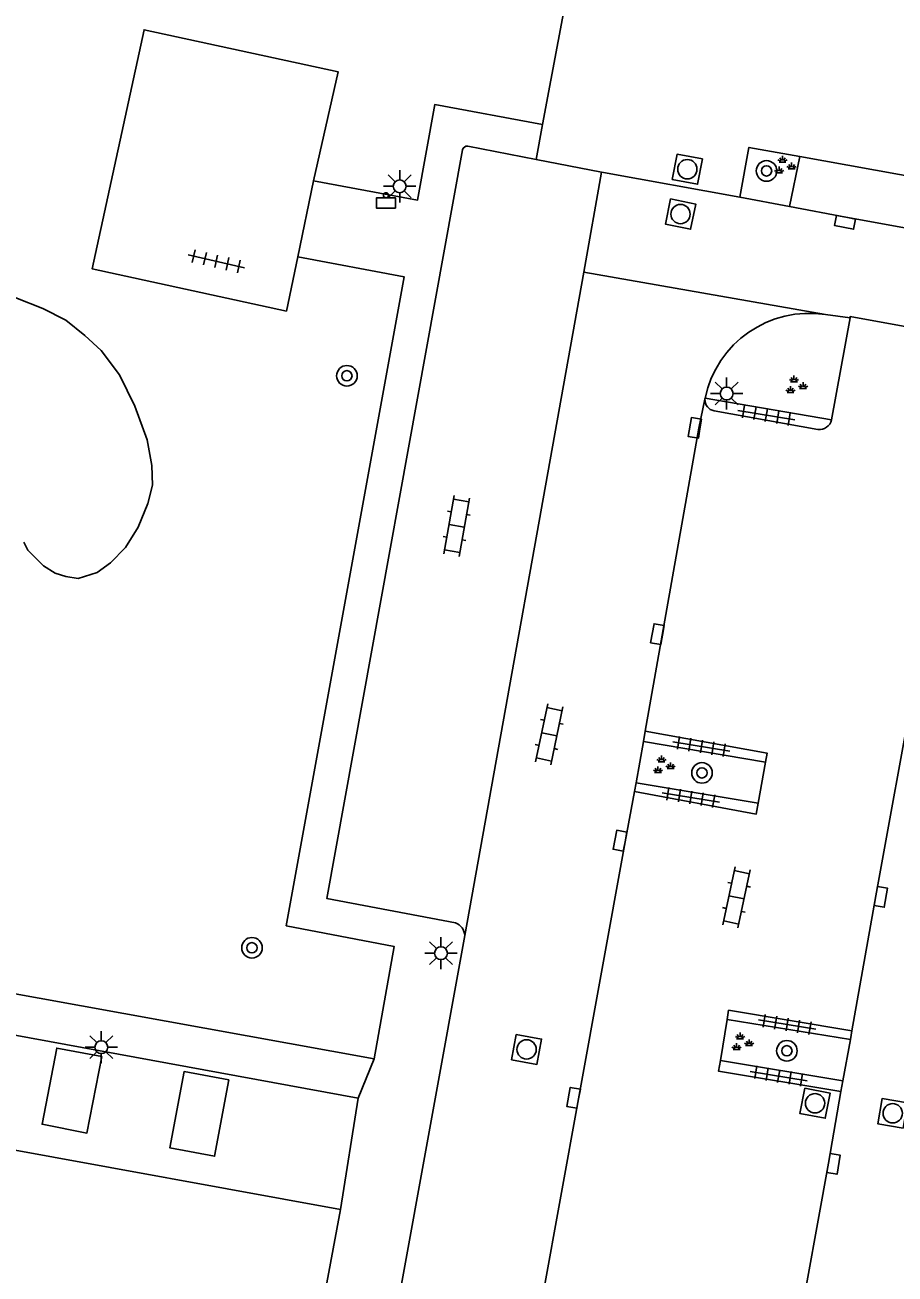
# Model space of a CAD drawing. Extents: x 132999 to 136000, y 398499 to 400501.
# Drawn here: x 133261.62 to 133295.44, y 399856.93 to 399905.46 of the extents above; entities that cross this region are included whole.
import ezdxf

# ---------------------------------------------------------------- set-up
doc = ezdxf.new("R2010")
doc.units = 0
for name, color, linetype in [('gg-bbg-bijgebouw', 7, 'Continuous'), ('gg-bbg-hoofdgebouw', 7, 'Continuous'), ('gg-knt-onverhard', 7, 'Continuous'), ('gg-knt-verharding', 7, 'Continuous'), ('gg-knt-verharding nz', 7, 'Continuous'), ('gt-grn-groengrens', 7, 'Continuous'), ('gt-grn-weggrens', 7, 'Continuous'), ('gt-symb-afvalbak', 7, 'Continuous'), ('gt-symb-boom', 7, 'Continuous'), ('gt-symb-groenvak', 7, 'Continuous'), ('gt-symb-klinker verharding', 7, 'Continuous'), ('gt-symb-kolk', 7, 'Continuous'), ('gt-symb-lichtmast', 7, 'Continuous'), ('gt-symb-rioolschacht', 7, 'Continuous'), ('gt-symb-tegel verharding', 7, 'Continuous')]:
    doc.layers.add(name, color=color, linetype=linetype)

# ---------------------------------------------------------------- blocks, each defined once
blk = doc.blocks.new('gt0-LMAST')
at = {"layer": 'gt-symb-lichtmast'}
for p, q in [((-0.005, 0.246), (-0.005, 0.621)), ((-0.182, 0.173), (-0.447, 0.438)), ((0.172, 0.173), (0.437, 0.438)), ((-0.255, -0.004), (-0.63, -0.004)), ((-0.182, -0.181), (-0.447, -0.446)), ((-0.005, -0.254), (-0.005, -0.629)), ((0.437, -0.446), (0.172, -0.181)), ((0.245, -0.004), (0.62, -0.004))]:
    blk.add_line(p, q, dxfattribs=at)
blk.add_circle((-0.005, -0.004), 0.25, dxfattribs=at)
blk = doc.blocks.new('gt0-GRVAK')
at = {"layer": 'gt-symb-groenvak'}
for p, q in [((-0.11, 0.189), (-0.228, 0.24)), ((-0.182, 0.153), (0.088, 0.153)), ((-0.091, 0.211), (-0.156, 0.322)), ((-0.047, 0.214), (-0.047, 0.393)), ((-0.004, 0.211), (0.061, 0.322)), ((0.015, 0.189), (0.133, 0.24)), ((0.262, -0.052), (0.197, 0.059)), ((0.305, -0.049), (0.305, 0.13)), ((0.349, -0.052), (0.414, 0.059)), ((-0.245, -0.228), (-0.363, -0.177)), ((-0.318, -0.264), (-0.047, -0.264)), ((-0.226, -0.206), (-0.291, -0.095)), ((-0.183, -0.203), (-0.183, -0.024)), ((-0.139, -0.206), (-0.074, -0.095)), ((-0.12, -0.228), (-0.002, -0.177)), ((0.243, -0.074), (0.125, -0.023)), ((0.17, -0.11), (0.441, -0.11)), ((0.368, -0.074), (0.486, -0.023))]:
    blk.add_line(p, q, dxfattribs=at)
blk = doc.blocks.new('gt0-KOLK')
at = {"layer": 'gt-symb-kolk'}
blk.add_lwpolyline([(0, 0), (0.375, 0), (0.375, 0.4), (-0.375, 0.4), (-0.375, 0), (0, 0)], dxfattribs=at)
blk = doc.blocks.new('gt0-BOOM')
at = {"layer": 'gt-symb-boom'}
for radius in [0.4, 0.2]:
    blk.add_circle((0, 0), radius, dxfattribs=at)
blk = doc.blocks.new('gt0-KL1')
at = {"layer": 'gt-symb-klinker verharding'}
for p, q in [((-1.15, 0.3), (1.15, 0.3)), ((-1, -0.3), (-1, 0.3)), ((-0.5, 0.3), (-0.5, 0.45)), ((0, -0.3), (0, 0.3)), ((0.5, 0.3), (0.5, 0.45)), ((1, -0.3), (1, 0.3)), ((-1.15, -0.3), (1.15, -0.3)), ((-0.5, -0.45), (-0.5, -0.3)), ((0.5, -0.45), (0.5, -0.3))]:
    blk.add_line(p, q, dxfattribs=at)
blk = doc.blocks.new('gt0-TEG1')
at = {"layer": 'gt-symb-tegel verharding'}
for p, q in [((-1.125, 0), (1.125, 0)), ((-0.9, -0.25), (-0.9, 0.25)), ((-0.45, -0.25), (-0.45, 0.25)), ((0, -0.25), (0, 0.25)), ((0.45, -0.25), (0.45, 0.25)), ((0.9, -0.25), (0.9, 0.25))]:
    blk.add_line(p, q, dxfattribs=at)
blk = doc.blocks.new('gt0-RS')
at = {"layer": 'gt-symb-rioolschacht'}
blk.add_lwpolyline([(-0.5, -0.5), (0.5, -0.5), (0.5, 0.5), (-0.5, 0.5)], close=True, dxfattribs=at)
blk.add_circle((0, 0), 0.375, dxfattribs=at)
blk = doc.blocks.new('gt0-ABAK')
at = {"layer": 'gt-symb-afvalbak'}
blk.add_lwpolyline([(0.375, -0.5), (-0.375, -0.5), (-0.375, -0.1), (0.375, -0.1)], close=True, dxfattribs=at)
blk.add_circle((0, 0), 0.1, dxfattribs=at)

msp = doc.modelspace()

# ---------------------------------------------------------------- linework, layer by layer
at = {"layer": 'gg-bbg-bijgebouw'}
for points in [[(133264.61, 399865.38), (133262.86, 399865.71), (133262.29, 399862.75), (133264.03, 399862.41), (133264.61, 399865.38)], [(133269.55, 399864.48), (133267.81, 399864.8), (133267.25, 399861.84), (133268.99, 399861.51), (133269.55, 399864.48)]]:
    msp.add_lwpolyline(points, dxfattribs=at)
at = {"layer": 'gg-bbg-hoofdgebouw'}
for p, q in [((133229.08, 399867.61), (133273.88, 399859.44)), ((133273.88, 399859.44), (133271.75, 399847.83))]:
    msp.add_line(p, q, dxfattribs=at)
at = {"layer": 'gg-knt-onverhard'}
msp.add_line((133284.107, 399899.731), (133284.034, 399899.744), dxfattribs=at)
at = {"layer": 'gg-knt-verharding'}
for p, q in [((133281.736, 399901.588), (133283.004, 399908.39)), ((133278.83, 399900.757), (133281.485, 399900.24)), ((133281.485, 399900.24), (133284.034, 399899.744)), ((133291.734, 399900.346), (133291.329, 399898.406)), ((133291.734, 399900.346), (133320.61, 399895.131)), ((133284.107, 399899.731), (133289.405, 399898.768)), ((133272.224, 399896.454), (133272.834, 399899.404)), ((133291.329, 399898.406), (133289.405, 399898.768)), ((133292.738, 399894.21), (133293.694, 399894.084)), ((133293.694, 399894.084), (133292.97, 399890.119)), ((133288.049, 399890.917), (133288.054, 399890.967)), ((133288.054, 399890.967), (133292.97, 399890.119)), ((133292.435, 399889.743), (133288.403, 399890.471)), ((133285.728, 399878.02), (133285.656, 399877.618)), ((133285.656, 399877.618), (133285.376, 399876.02)), ((133285.656, 399877.618), (133290.403, 399876.824)), ((133290.403, 399876.824), (133290.118, 399875.221)), ((133285.376, 399876.02), (133285.311, 399875.674)), ((133290.118, 399875.221), (133285.376, 399876.02)), ((133229.865, 399873.505), (133275.193, 399865.29)), ((133229.598, 399872.007), (133274.57, 399863.77)), ((133274.591, 399847.344), (133278.716, 399870.083)), ((133288.908, 399866.817), (133288.65, 399865.231)), ((133293.701, 399866.046), (133288.908, 399866.817)), ((133293.76, 399866.378), (133293.701, 399866.046)), ((133293.701, 399866.046), (133293.403, 399864.438)), ((133288.65, 399865.231), (133293.403, 399864.438)), ((133293.403, 399864.438), (133293.331, 399864.023)), ((133274.57, 399863.77), (133273.88, 399859.44))]:
    msp.add_line(p, q, dxfattribs=at)
for points in [[(133272.224, 399896.454), (133271.783, 399894.345), (133264.235, 399895.983), (133266.252, 399905.276), (133273.8, 399903.638), (133272.834, 399899.404)], [(133272.834, 399899.404), (133276.881, 399898.658), (133277.549, 399902.366), (133281.736, 399901.588)], [(133289.405, 399898.768), (133289.756, 399900.702), (133291.734, 399900.346)], [(133278.629, 399900.61), (133273.351, 399871.523), (133278.351, 399870.575)], [(133275.193, 399865.29), (133275.976, 399869.651), (133271.777, 399870.461), (133276.359, 399895.678), (133272.224, 399896.454)], [(133285.728, 399878.02), (133290.465, 399877.173), (133290.403, 399876.824)], [(133285.311, 399875.674), (133290.043, 399874.799), (133290.118, 399875.221)], [(133288.908, 399866.817), (133288.967, 399867.181), (133293.76, 399866.378)], [(133288.65, 399865.231), (133288.581, 399864.808), (133293.331, 399864.023)]]:
    msp.add_lwpolyline(points, dxfattribs=at)
for centre, radius, start, end in [((133278.815, 399900.566), 0.191, 85.5529, 166.8063), ((133292.108, 399890.115), 4.143, 81.2595, 168.1346), ((133288.481, 399890.896), 0.432, 177.2478, 259.6318), ((133292.488, 399890.236), 0.496, 263.8892, 346.3102), ((133278.161, 399870.053), 0.556, 3.1322, 70.009)]:
    msp.add_arc(centre, radius, start, end, dxfattribs=at)
at = {"layer": 'gg-knt-verharding nz'}
for p, q in [((133284.034, 399899.744), (133283.338, 399895.86)), ((133283.338, 399895.86), (133278.716, 399870.083))]:
    msp.add_line(p, q, dxfattribs=at)
for points in [[(133291.329, 399898.406), (133293.528, 399897.99), (133313.062, 399894.441), (133320.246, 399893.165)], [(133293.694, 399894.084), (133293.688, 399894.133), (133298.596, 399893.241)], [(133298.596, 399893.241), (133296.233, 399880.09), (133294.688, 399871.624), (133293.76, 399866.378)], [(133288.049, 399890.917), (133287.809, 399889.796), (133285.728, 399878.02)], [(133285.311, 399875.674), (133284.943, 399873.729), (133283.14, 399863.741), (133281.756, 399856.175)], [(133293.331, 399864.023), (133292.85, 399861.243), (133291.618, 399854.449)]]:
    msp.add_lwpolyline(points, dxfattribs=at)
at = {"layer": 'gt-grn-groengrens'}
msp.add_lwpolyline([(133261.269, 399894.857), (133262.316, 399894.449), (133263.209, 399893.989), (133263.949, 399893.402), (133264.587, 399892.815), (133265.302, 399891.87), (133265.889, 399890.645), (133266.374, 399889.343), (133266.553, 399888.348), (133266.578, 399887.582), (133266.4, 399886.867), (133266.017, 399885.948), (133265.532, 399885.157), (133264.945, 399884.57), (133264.434, 399884.187), (133263.694, 399883.957), (133263.209, 399884.034), (133262.801, 399884.161), (133262.341, 399884.442), (133261.729, 399885.055), (133261.576, 399885.361)], dxfattribs=at)
at = {"layer": 'gt-grn-weggrens'}
for p, q in [((133281.736, 399901.588), (133281.485, 399900.24)), ((133292.738, 399894.21), (133283.338, 399895.86)), ((133274.57, 399863.77), (133275.193, 399865.29))]:
    msp.add_line(p, q, dxfattribs=at)

# ---------------------------------------------------------------- block references
at = {"layer": 'gt-symb-afvalbak'}
msp.add_blockref('gt0-ABAK', (133275.654, 399898.845), dxfattribs=at)
at = {"layer": 'gt-symb-boom'}
for p in [(133290.442, 399899.791), (133274.135, 399891.832), (133287.933, 399876.403), (133270.445, 399869.608), (133291.233, 399865.605)]:
    msp.add_blockref('gt0-BOOM', p, dxfattribs=at)
at = {"layer": 'gt-symb-groenvak'}
for p in [(133291.11, 399899.982), (133291.556, 399891.448), (133286.407, 399876.681), (133289.46, 399865.919)]:
    msp.add_blockref('gt0-GRVAK', p, dxfattribs=at)
at = {"layer": 'gt-symb-klinker verharding'}
for p, rotation in [((133278.4, 399885.998), 80.09492079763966), ((133281.999, 399877.899), 78.1732960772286), ((133289.275, 399871.568), 78.17329607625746)]:
    msp.add_blockref('gt0-KL1', p, dxfattribs=dict(at, rotation=rotation))
at = {"layer": 'gt-symb-kolk'}
for p, rotation in [((133293.528, 399897.99), 169.28535610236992), ((133287.856, 399889.773), 80.55652508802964), ((133286.397, 399881.754), 79.69002960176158), ((133284.943, 399873.729), 79.2853561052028), ((133294.688, 399871.624), -100.3663226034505), ((133283.14, 399863.741), 79.74640198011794), ((133292.85, 399861.243), -99.79214624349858)]:
    msp.add_blockref('gt0-KOLK', p, dxfattribs=dict(at, rotation=rotation))
at = {"layer": 'gt-symb-lichtmast'}
for p in [(133276.19, 399899.196), (133288.897, 399891.146), (133277.795, 399869.402), (133264.596, 399865.749)]:
    msp.add_blockref('gt0-LMAST', p, dxfattribs=at)
at = {"layer": 'gt-symb-rioolschacht'}
for p, rotation in [((133287.364, 399899.857), -10.781616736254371), ((133287.1, 399898.113), -101.47848203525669), ((133281.117, 399865.659), -100.54573436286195), ((133292.326, 399863.566), -100.65836150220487), ((133295.345, 399863.176), 80.67893928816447)]:
    msp.add_blockref('gt0-RS', p, dxfattribs=dict(at, rotation=rotation))
at = {"layer": 'gt-symb-tegel verharding'}
for p, rotation in [((133269.056, 399896.28), 167.0611893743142), ((133290.436, 399890.3), -9.500010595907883), ((133287.909, 399877.428), -9.151396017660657), ((133287.499, 399875.449), -9.15139601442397), ((133291.242, 399866.625), -9.264523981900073), ((133290.913, 399864.625), -9.26452398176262)]:
    msp.add_blockref('gt0-TEG1', p, dxfattribs=dict(at, rotation=rotation))

doc.saveas('drawing.dxf')
